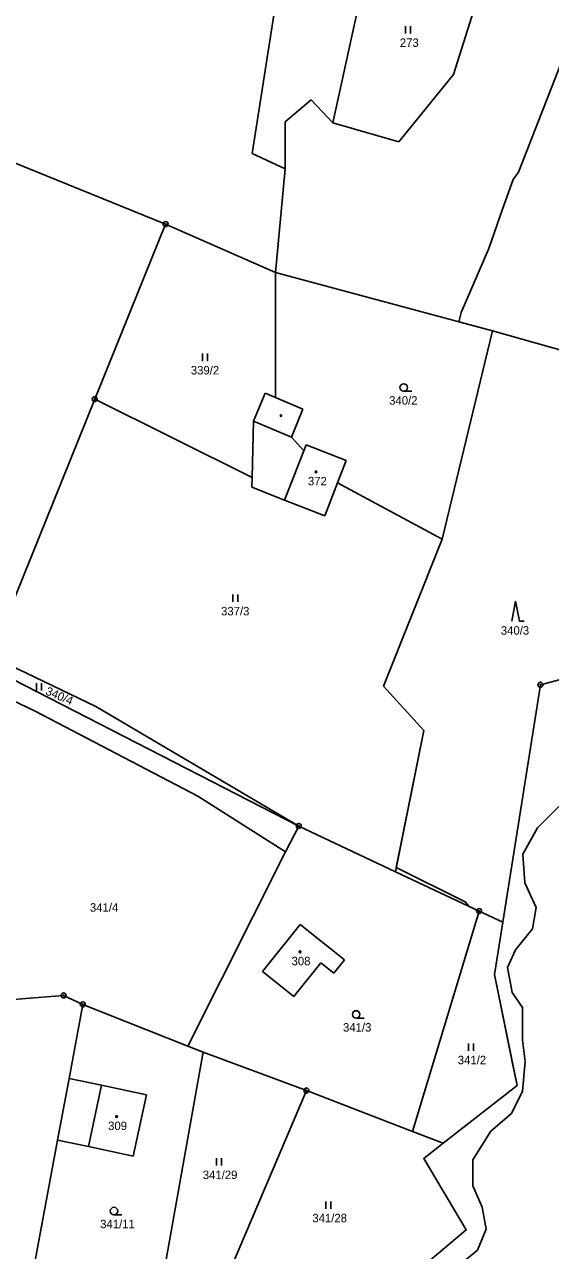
# Model space of a CAD drawing. Extents: x -439246 to -433691, y -1130252 to -1121148.
# Drawn here: x -436626.4 to -436520.8, y -1124037.6 to -1123791.4 of the extents above; entities that cross this region are included whole.
import ezdxf

# ---------------------------------------------------------------- set-up
doc = ezdxf.new("R2010")
doc.units = 0
for name, color, linetype in [('Vrstva 1', 7, 'Continuous'), ('Vrstva 18', 7, 'Continuous'), ('Vrstva 19', 7, 'Continuous'), ('Vrstva 24', 7, 'Continuous'), ('Vrstva 25', 7, 'Continuous'), ('Vrstva 3', 7, 'Continuous'), ('Vrstva 37', 7, 'Continuous'), ('Vrstva 4', 7, 'Continuous'), ('Vrstva 52', 7, 'Continuous'), ('Vrstva 6', 7, 'Continuous')]:
    doc.layers.add(name, color=color, linetype=linetype)

msp = doc.modelspace()

# ---------------------------------------------------------------- linework, layer by layer
at = {"layer": 'Vrstva 1'}
for p, q in [((-436659.11, -1123989.5), (-436618.57, -1123986.35)), ((-436618.57, -1123986.35), (-436614.72, -1123988.14))]:
    msp.add_line(p, q, dxfattribs=at)
for points in [[(-436564.55, -1123811.14), (-436557.34, -1123778.4)], [(-436575.86, -1123786), (-436580.73, -1123817.25)], [(-436540.28, -1123801.42), (-436535.04, -1123784.78)], [(-436551.29, -1123814.95), (-436540.28, -1123801.42)], [(-436574.11, -1123810.91), (-436568.88, -1123806.51)], [(-436568.88, -1123806.51), (-436564.55, -1123811.14)], [(-436574.11, -1123820.35), (-436574.11, -1123810.91)], [(-436564.55, -1123811.14), (-436551.29, -1123814.95)], [(-436580.73, -1123817.25), (-436574.11, -1123820.35)], [(-436574.11, -1123820.35), (-436576.04, -1123841.18)], [(-436612.33, -1123866.59), (-436598.1, -1123831.44)], [(-436598.1, -1123831.44), (-436576.04, -1123841.18)], [(-436576.04, -1123841.18), (-436532.44, -1123852.89)], [(-436576.04, -1123841.18), (-436576.03, -1123866.29)], [(-436532.44, -1123852.89), (-436542.59, -1123894.72)], [(-436532.44, -1123852.89), (-436484.64, -1123866.38)], [(-436578.13, -1123865.41), (-436580.45, -1123871.05)], [(-436578.13, -1123865.41), (-436576.03, -1123866.29)], [(-436633.21, -1123918.19), (-436612.33, -1123866.59)], [(-436612.33, -1123866.59), (-436580.72, -1123882.34)], [(-436576.03, -1123866.29), (-436570.51, -1123868.61)], [(-436570.51, -1123868.61), (-436572.83, -1123874.25)], [(-436580.45, -1123871.05), (-436580.72, -1123882.34)], [(-436572.83, -1123874.25), (-436570.35, -1123876.95)], [(-436569.88, -1123875.74), (-436570.35, -1123876.95)], [(-436569.88, -1123875.74), (-436561.83, -1123878.94)], [(-436561.83, -1123878.94), (-436563.57, -1123883.43)], [(-436580.72, -1123882.34), (-436580.76, -1123884.3)], [(-436574.23, -1123886.87), (-436580.76, -1123884.3)], [(-436563.57, -1123883.43), (-436566.14, -1123890.05)], [(-436563.57, -1123883.43), (-436542.59, -1123894.72)], [(-436574.23, -1123886.87), (-436566.14, -1123890.05)], [(-436542.59, -1123894.72), (-436554.33, -1123924.23)], [(-436659.1, -1123912.65), (-436624.26, -1123929.23)], [(-436612.08, -1123928.3), (-436633.21, -1123918.19)], [(-436522.84, -1123923.96), (-436498.59, -1123917.5)], [(-436634.02, -1123920.19), (-436571.37, -1123952.32)], [(-436554.33, -1123924.23), (-436546.28, -1123933.11)], [(-436530.41, -1123971.64), (-436522.84, -1123923.96)], [(-436624.26, -1123929.23), (-436591.63, -1123946.31)], [(-436571.37, -1123952.32), (-436612.08, -1123928.3)], [(-436546.28, -1123933.11), (-436551.93, -1123961.49)], [(-436591.63, -1123946.31), (-436573.99, -1123957.51)], [(-436573.99, -1123957.51), (-436571.37, -1123952.32)], [(-436571.37, -1123952.32), (-436551.93, -1123961.49)], [(-436593.63, -1123996.54), (-436573.99, -1123957.51)], [(-436551.93, -1123961.49), (-436535.15, -1123969.4)], [(-436535.15, -1123969.4), (-436548.52, -1124013.65)], [(-436535.15, -1123969.4), (-436530.41, -1123971.64)], [(-436571.07, -1123972.1), (-436578.61, -1123981.56)], [(-436571.07, -1123972.1), (-436562.18, -1123979.19)], [(-436532.07, -1123982.11), (-436530.41, -1123971.64)], [(-436566.93, -1123979.81), (-436572.32, -1123986.57)], [(-436564.33, -1123981.89), (-436566.93, -1123979.81)], [(-436562.18, -1123979.19), (-436564.33, -1123981.89)], [(-436578.61, -1123981.56), (-436572.32, -1123986.57)], [(-436532.07, -1123982.11), (-436527.51, -1124004.44)], [(-436614.72, -1123988.14), (-436617.49, -1124003)], [(-436614.72, -1123988.14), (-436593.63, -1123996.54)], [(-436593.63, -1123996.54), (-436590.53, -1123997.7)], [(-436590.96, -1123999.97), (-436590.53, -1123997.7)], [(-436590.53, -1123997.7), (-436569.83, -1124005.44)], [(-436598.01, -1124039.36), (-436590.96, -1123999.97)], [(-436617.49, -1124003), (-436619.8, -1124015.38)], [(-436610.96, -1124004.39), (-436617.49, -1124003)], [(-436601.95, -1124006.31), (-436610.96, -1124004.39)], [(-436584.75, -1124040.48), (-436569.83, -1124005.44)], [(-436569.83, -1124005.44), (-436548.52, -1124013.65)], [(-436542.35, -1124016.02), (-436527.51, -1124004.44)], [(-436604.58, -1124018.62), (-436601.95, -1124006.31)], [(-436619.8, -1124015.38), (-436625.51, -1124046.03)], [(-436613.58, -1124016.7), (-436619.8, -1124015.38)], [(-436548.52, -1124013.65), (-436542.35, -1124016.02)], [(-436613.58, -1124016.7), (-436604.58, -1124018.62)], [(-436546.26, -1124019.08), (-436542.35, -1124016.02)], [(-436537.72, -1124033.41), (-436546.26, -1124019.08)], [(-436550.57, -1124044.28), (-436537.72, -1124033.41)]]:
    msp.add_lwpolyline(points, dxfattribs=at)
at = {"layer": 'Vrstva 24'}
for centre, radius in [((-436598.1, -1123831.44), 0.5), ((-436598.1, -1123831.44), 0.1), ((-436612.33, -1123866.59), 0.5), ((-436612.33, -1123866.59), 0.1), ((-436522.84, -1123923.96), 0.5), ((-436522.84, -1123923.96), 0.1), ((-436571.37, -1123952.32), 0.5), ((-436571.37, -1123952.32), 0.1), ((-436535.15, -1123969.4), 0.5), ((-436535.15, -1123969.4), 0.1), ((-436618.57, -1123986.35), 0.5), ((-436618.57, -1123986.35), 0.1), ((-436614.72, -1123988.14), 0.5), ((-436614.72, -1123988.14), 0.1), ((-436569.83, -1124005.44), 0.5), ((-436569.83, -1124005.44), 0.1)]:
    msp.add_circle(centre, radius, dxfattribs=at)
at = {"layer": 'Vrstva 25'}
for p, q in [((-436549.95, -1123793.17), (-436549.95, -1123791.67)), ((-436548.95, -1123793.17), (-436548.95, -1123791.67)), ((-436590.67, -1123858.94), (-436590.67, -1123857.44)), ((-436589.67, -1123858.94), (-436589.67, -1123857.44)), ((-436550.29, -1123865.01), (-436548.69, -1123865.01)), ((-436584.61, -1123907.32), (-436584.61, -1123905.82)), ((-436583.61, -1123907.32), (-436583.61, -1123905.82)), ((-436624, -1123925.13), (-436624, -1123923.63)), ((-436623, -1123925.13), (-436623, -1123923.63)), ((-436559.84, -1123990.9), (-436558.24, -1123990.9)), ((-436537.3, -1123997.46), (-436537.3, -1123995.96)), ((-436536.3, -1123997.46), (-436536.3, -1123995.96)), ((-436587.9, -1124020.52), (-436587.9, -1124019.02)), ((-436586.9, -1124020.52), (-436586.9, -1124019.02)), ((-436565.91, -1124029.19), (-436565.91, -1124027.69)), ((-436564.91, -1124029.19), (-436564.91, -1124027.69)), ((-436608.46, -1124030.39), (-436606.86, -1124030.39))]:
    msp.add_line(p, q, dxfattribs=at)
msp.add_lwpolyline([(-436528.57, -1123911.19), (-436527.87, -1123907.19), (-436527.07, -1123911.19), (-436526.07, -1123911.19)], dxfattribs=at)
for centre, radius in [((-436550.29, -1123864.26), 0.75), ((-436574.92, -1123869.92), 0.175), ((-436567.89, -1123881.21), 0.175), ((-436571.1, -1123977.58), 0.175), ((-436559.84, -1123990.15), 0.75), ((-436607.94, -1124010.67), 0.175), ((-436608.46, -1124029.64), 0.75)]:
    msp.add_circle(centre, radius, dxfattribs=at)
at = {"layer": 'Vrstva 3'}
for points in [[(-436570.35, -1123876.95), (-436574.23, -1123886.87)], [(-436569.88, -1123875.74), (-436570.35, -1123876.95)], [(-436569.88, -1123875.74), (-436561.83, -1123878.94)], [(-436561.83, -1123878.94), (-436563.57, -1123883.43)], [(-436563.57, -1123883.43), (-436566.14, -1123890.05)], [(-436574.23, -1123886.87), (-436566.14, -1123890.05)], [(-436571.07, -1123972.1), (-436578.61, -1123981.56)], [(-436571.07, -1123972.1), (-436562.18, -1123979.19)], [(-436566.93, -1123979.81), (-436572.32, -1123986.57)], [(-436564.33, -1123981.89), (-436566.93, -1123979.81)], [(-436562.18, -1123979.19), (-436564.33, -1123981.89)], [(-436578.61, -1123981.56), (-436572.32, -1123986.57)], [(-436610.96, -1124004.39), (-436613.58, -1124016.7)], [(-436601.95, -1124006.31), (-436610.96, -1124004.39)], [(-436604.58, -1124018.62), (-436601.95, -1124006.31)], [(-436613.58, -1124016.7), (-436604.58, -1124018.62)]]:
    msp.add_lwpolyline(points, dxfattribs=at)
at = {"layer": 'Vrstva 37'}
for centre in [(-436567.89, -1123881.21), (-436571.1, -1123977.58), (-436607.94, -1124010.67)]:
    msp.add_circle(centre, 0.175, dxfattribs=at)
at = {"layer": 'Vrstva 4'}
for points in [[(-436580.45, -1123871.05), (-436572.83, -1123874.25)], [(-436570.35, -1123876.95), (-436574.23, -1123886.87)], [(-436523.44, -1123952.66), (-436519, -1123948.28)], [(-436526.36, -1123957.96), (-436523.44, -1123952.66)], [(-436525.97, -1123963.72), (-436526.36, -1123957.96)], [(-436523.66, -1123968.69), (-436525.97, -1123963.72)], [(-436524.43, -1123972.99), (-436523.66, -1123968.69)], [(-436527.84, -1123977.17), (-436524.43, -1123972.99)], [(-436529.44, -1123980.75), (-436527.84, -1123977.17)], [(-436528.5, -1123985.76), (-436529.44, -1123980.75)], [(-436526.47, -1123988.79), (-436528.5, -1123985.76)], [(-436526.47, -1123995.34), (-436526.47, -1123988.79)], [(-436525.87, -1123999.62), (-436526.47, -1123995.34)], [(-436526.43, -1124005.53), (-436525.87, -1123999.62)], [(-436610.96, -1124004.39), (-436613.58, -1124016.7)], [(-436528.66, -1124010.08), (-436526.43, -1124005.53)], [(-436532.79, -1124013.57), (-436528.66, -1124010.08)], [(-436536.42, -1124019.33), (-436532.79, -1124013.57)], [(-436536.42, -1124024.54), (-436536.42, -1124019.33)], [(-436534.56, -1124028.86), (-436536.42, -1124024.54)], [(-436533.71, -1124033.25), (-436534.56, -1124028.86)], [(-436535.49, -1124037.5), (-436533.71, -1124033.25)], [(-436539.61, -1124040.9), (-436535.49, -1124037.5)]]:
    msp.add_lwpolyline(points, dxfattribs=at)
at = {"layer": 'Vrstva 52'}
msp.add_lwpolyline([(-436550.57, -1124044.28), (-436537.72, -1124033.41), (-436546.26, -1124019.08), (-436542.35, -1124016.02), (-436527.51, -1124004.44), (-436528.42, -1124000), (-436532.07, -1123982.11), (-436530.41, -1123971.64), (-436535.15, -1123969.4), (-436537.14, -1123968.46), (-436537.92, -1123967.52), (-436551.77, -1123960.68), (-436546.28, -1123933.11), (-436554.33, -1123924.23), (-436542.59, -1123894.72), (-436532.44, -1123852.89), (-436539.19, -1123851.08), (-436538.77, -1123849.17), (-436533.23, -1123836.37), (-436530.42, -1123828.44), (-436528.32, -1123822.51), (-436527.26, -1123821.02), (-436503.67, -1123760.65)], dxfattribs=at)
at = {"layer": 'Vrstva 6'}
msp.add_lwpolyline([(-436598.1, -1123831.44), (-436671.7, -1123801.64)], dxfattribs=at)

# ---------------------------------------------------------------- texts
at = {"layer": 'Vrstva 18'}
for s, p in [('273', (-436551.07, -1123795.87)), ('339/2', (-436593.03, -1123861.64)), ('340/2', (-436553.21, -1123867.71)), ('337/3', (-436586.96, -1123910.02)), ('340/3', (-436530.79, -1123913.89)), ('341/4', (-436613.29, -1123969.52)), ('341/3', (-436562.47, -1123993.6)), ('341/2', (-436539.43, -1124000.16)), ('341/29', (-436590.63, -1124023.22)), ('341/28', (-436568.63, -1124031.89)), ('341/11', (-436611.23, -1124033.09))]:
    msp.add_text(s, height=1.7, dxfattribs=at).set_placement(p)
msp.add_text('340/4', height=1.7, rotation=336.7418, dxfattribs=at).set_placement((-436622.35, -1123925.84))
at = {"layer": 'Vrstva 19'}
for s, p in [('372', (-436569.52, -1123883.91)), ('308', (-436572.8, -1123980.28)), ('309', (-436609.64, -1124013.37))]:
    msp.add_text(s, height=1.7, dxfattribs=at).set_placement(p)

doc.saveas('drawing.dxf')
